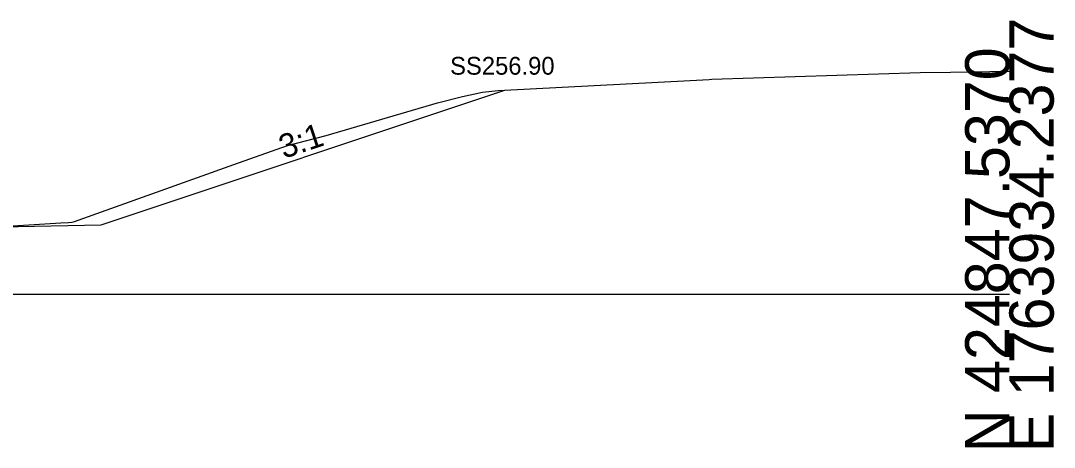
# Model space of a CAD drawing. Extents: x -26 to 3203, y -11010 to 4024.
# Drawn here: x 3137.5 to 3202.8, y -5009.7 to -4982.7 of the extents above; entities that cross this region are included whole.
import ezdxf

# ---------------------------------------------------------------- set-up
doc = ezdxf.new("R2010")
doc.units = 0
for name, color, linetype in [('Exist Cross Section Cell', 7, 'Continuous'), ('Exist XS Ground Line', 7, 'Continuous'), ('Prop CMT Slope Grass', 7, 'Continuous'), ('Prop XS Side Slope Text', 7, 'Continuous'), ('Prop XS SS Elevation Text', 7, 'Continuous'), ('Scratch_Level_0', 7, 'Continuous')]:
    doc.layers.add(name, color=color, linetype=linetype)

msp = doc.modelspace()

# ---------------------------------------------------------------- linework, layer by layer
at = {"layer": 'Exist Cross Section Cell'}
msp.add_line((3100, -5000), (3200, -5000), dxfattribs=at)
at = {"layer": 'Exist XS Ground Line'}
msp.add_lwpolyline([(3134.91, -4995.801), (3139.992, -4995.493), (3140.497, -4995.467), (3140.724, -4995.457), (3140.871, -4995.403), (3150.949, -4991.804), (3154.329, -4990.61), (3156.778, -4989.958), (3163.821, -4987.894), (3165.415, -4987.493), (3166.675, -4987.218), (3167.669, -4987.125), (3179.799, -4986.485), (3181.008, -4986.419), (3181.168, -4986.412), (3194.347, -4985.977), (3196.278, -4985.958), (3200, -4985.902)], dxfattribs=at)
msp.add_lwpolyline([(3134.91, -4995.801), (3139.992, -4995.493), (3140.497, -4995.467), (3140.724, -4995.457), (3140.871, -4995.403), (3150.949, -4991.804), (3154.329, -4990.61), (3156.778, -4989.958), (3163.821, -4987.894), (3165.415, -4987.493), (3166.675, -4987.218), (3167.669, -4987.125), (3179.799, -4986.485), (3181.008, -4986.419), (3181.168, -4986.412), (3194.347, -4985.977), (3196.278, -4985.958), (3200, -4985.902)], dxfattribs=at)
msp.add_lwpolyline([(3134.91, -4995.801), (3139.992, -4995.493), (3140.497, -4995.467), (3140.724, -4995.457), (3140.871, -4995.403), (3150.949, -4991.804), (3154.329, -4990.61), (3156.778, -4989.958), (3163.821, -4987.894), (3165.415, -4987.493), (3166.675, -4987.218), (3167.669, -4987.125), (3179.799, -4986.485), (3181.008, -4986.419), (3181.168, -4986.412), (3194.347, -4985.977), (3196.278, -4985.958), (3200, -4985.902)], dxfattribs=at)
msp.add_lwpolyline([(3134.91, -4995.801), (3139.992, -4995.493), (3140.497, -4995.467), (3140.724, -4995.457), (3140.871, -4995.403), (3150.949, -4991.804), (3154.329, -4990.61), (3156.778, -4989.958), (3163.821, -4987.894), (3165.415, -4987.493), (3166.675, -4987.218), (3167.669, -4987.125), (3179.799, -4986.485), (3181.008, -4986.419), (3181.168, -4986.412), (3194.347, -4985.977), (3196.278, -4985.958), (3200, -4985.902)], dxfattribs=at)
msp.add_lwpolyline([(3134.91, -4995.801), (3139.992, -4995.493), (3140.497, -4995.467), (3140.724, -4995.457), (3140.871, -4995.403), (3150.949, -4991.804), (3154.329, -4990.61), (3156.778, -4989.958), (3163.821, -4987.894), (3165.415, -4987.493), (3166.675, -4987.218), (3167.669, -4987.125), (3179.799, -4986.485), (3181.008, -4986.419), (3181.168, -4986.412), (3194.347, -4985.977), (3196.278, -4985.958), (3200, -4985.902)], dxfattribs=at)
at = {"layer": 'Prop CMT Slope Grass'}
msp.add_lwpolyline([(3133.06, -4995.803), (3142.56, -4995.613), (3168.091, -4987.102)], dxfattribs=at)

# ---------------------------------------------------------------- texts
at = {"layer": 'Exist Cross Section Cell'}
for s, p in [('E 1763934.2377', (3202.8, -5010)), ('N 424847.5370', (3200, -5010))]:
    msp.add_text(s, height=2.8, rotation=90, dxfattribs=at).set_placement(p)
at = {"layer": 'Prop XS Side Slope Text'}
msp.add_text('3:1', height=1.5, rotation=18.43493, dxfattribs=at).set_placement((3154.103, -4991.449))
at = {"layer": 'Prop XS SS Elevation Text'}
msp.add_text('SS256.90', height=1.125, dxfattribs=at).set_placement((3164.623, -4986.121))
at = {"layer": 'Scratch_Level_0'}
for s, p in [('Exterior Boundary', (3167.932, -4987.112)), ('RT_Slope_Cut', (3167.987, -4987.112)), ('RT_CSLP_Pnt', (3142.461, -4995.623))]:
    msp.add_text(s, height=0.02, dxfattribs=at).set_placement(p)

doc.saveas('drawing.dxf')
